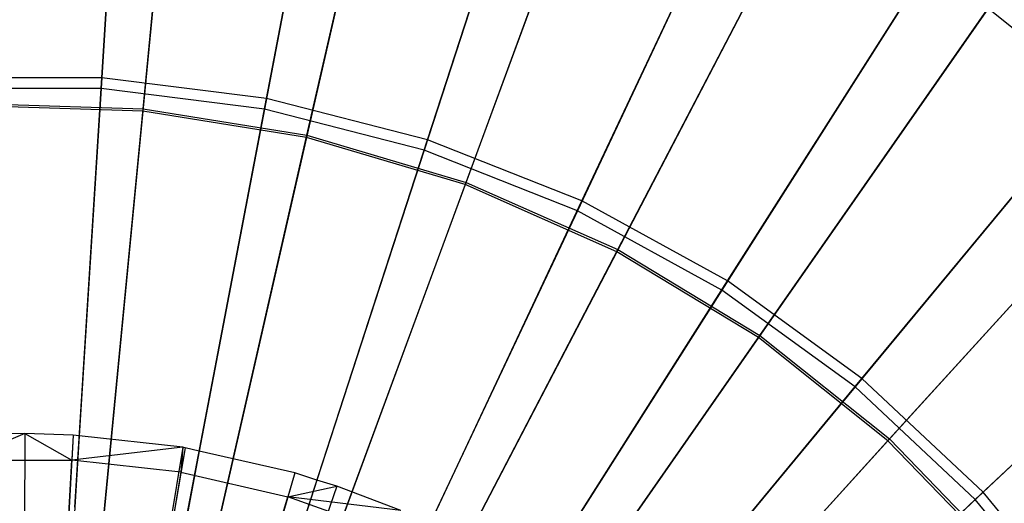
# Model space of a CAD drawing. Extents: x 0.2 to 40.1, y -6.7 to 6.7.
# Tile 365 of 516: x 29.6 to 30.5, y -2.6 to -2.2. Entities that reach past the tile are written whole.
import ezdxf

# ---------------------------------------------------------------- set-up
doc = ezdxf.new("R2010")
doc.units = 0
doc.header["$MEASUREMENT"] = 0
doc.layers.get('0').update_dxf_attribs({"color": 13, "linetype": 'CONTINUOUS'})

# ---------------------------------------------------------------- blocks, each defined once
blk = doc.blocks.new('SNOWBALL_XIV_PM3_STL')
at = {"color": 0}
for p, q in [((29.71188, -2.23724, 13.96279), (29.73505, -1.86889, 14.12679)), ((29.71188, -2.23724, 13.96279), (29.73505, -1.86889, 14.12679)), ((29.73448, -1.87805, 19.7151), (29.71127, -2.24693, 19.87789)), ((29.73448, -1.87805, 19.7151), (29.71127, -2.24693, 19.87789)), ((29.86005, -2.25596, 13.96279), (29.92921, -1.89342, 14.12679)), ((29.86005, -2.25596, 13.96279), (29.92921, -1.89342, 14.12679)), ((29.92749, -1.90243, 19.7151), (29.85823, -2.2655, 19.87789)), ((29.92749, -1.90243, 19.7151), (29.85823, -2.2655, 19.87789)), ((29.78345, -1.90812, 19.67001), (29.74881, -2.26727, 19.83322)), ((29.78345, -1.90812, 19.67001), (29.74881, -2.26727, 19.83322)), ((29.74901, -2.26513, 14.00925), (29.78365, -1.90609, 14.17273)), ((29.74901, -2.26513, 14.00925), (29.78365, -1.90609, 14.17273)), ((29.89631, -2.28894, 14.00925), (29.97658, -1.93728, 14.17273)), ((29.89631, -2.28894, 14.00925), (29.97658, -1.93728, 14.17273)), ((29.97612, -1.93927, 19.67001), (29.89583, -2.29104, 19.83322)), ((29.97612, -1.93927, 19.67001), (29.89583, -2.29104, 19.83322)), ((30.00471, -2.2931, 13.96279), (30.11876, -1.94209, 14.12679)), ((30.00471, -2.2931, 13.96279), (30.11876, -1.94209, 14.12679)), ((30.11593, -1.95081, 19.7151), (30.00171, -2.30233, 19.87789)), ((30.11593, -1.95081, 19.7151), (30.00171, -2.30233, 19.87789)), ((30.16323, -1.9948, 19.67001), (30.03861, -2.33342, 19.83322)), ((30.16323, -1.9948, 19.67001), (30.03861, -2.33342, 19.83322)), ((30.03936, -2.3314, 14.00925), (30.16393, -1.99289, 14.17273)), ((30.03936, -2.3314, 14.00925), (30.16393, -1.99289, 14.17273)), ((30.14357, -2.34808, 13.96279), (30.30072, -2.01413, 14.12679)), ((30.14357, -2.34808, 13.96279), (30.30072, -2.01413, 14.12679)), ((30.29681, -2.02243, 19.7151), (30.13944, -2.35687, 19.87789)), ((30.29681, -2.02243, 19.7151), (30.13944, -2.35687, 19.87789)), ((30.34169, -2.0738, 19.67001), (30.1748, -2.3937, 19.83322)), ((30.34169, -2.0738, 19.67001), (30.1748, -2.3937, 19.83322)), ((30.17579, -2.39179, 14.00925), (30.34263, -2.072, 14.17273)), ((30.17579, -2.39179, 14.00925), (30.34263, -2.072, 14.17273)), ((30.27445, -2.42003, 13.96279), (30.47221, -2.10841, 14.12679)), ((30.27445, -2.42003, 13.96279), (30.47221, -2.10841, 14.12679)), ((30.4673, -2.11615, 19.7151), (30.26925, -2.42823, 19.87789)), ((30.4673, -2.11615, 19.7151), (30.26925, -2.42823, 19.87789)), ((30.50859, -2.17497, 19.67001), (30.30216, -2.47091, 19.83322)), ((30.50859, -2.17497, 19.67001), (30.30216, -2.47091, 19.83322)), ((30.30339, -2.46914, 14.00925), (30.50975, -2.17331, 14.17273)), ((30.30339, -2.46914, 14.00925), (30.50975, -2.17331, 14.17273)), ((30.66118, -2.29666, 19.67001), (30.50859, -2.17497, 19.67001)), ((30.66118, -2.29666, 19.67001), (30.50859, -2.17497, 19.67001)), ((30.62469, -2.23051, 19.7151), (30.38909, -2.5153, 19.87789)), ((30.62469, -2.23051, 19.7151), (30.38909, -2.5153, 19.87789)), ((30.39528, -2.50782, 13.96279), (30.63054, -2.22344, 14.12679)), ((30.39528, -2.50782, 13.96279), (30.63054, -2.22344, 14.12679)), ((29.71188, -2.23724, 13.96279), (29.56253, -2.23724, 13.96279)), ((29.71188, -2.23724, 13.96279), (29.56253, -2.23724, 13.96279)), ((29.68758, -2.6235, 13.84734), (29.71188, -2.23724, 13.96279)), ((29.68758, -2.6235, 13.84734), (29.71188, -2.23724, 13.96279)), ((29.86005, -2.25596, 13.96279), (29.71188, -2.23724, 13.96279)), ((29.86005, -2.25596, 13.96279), (29.71188, -2.23724, 13.96279)), ((29.71127, -2.24693, 19.87789), (29.56314, -2.24693, 19.87789)), ((29.71127, -2.24693, 19.87789), (29.56314, -2.24693, 19.87789)), ((29.71127, -2.24693, 19.87789), (29.69161, -2.55937, 19.97047)), ((29.71127, -2.24693, 19.87789), (29.69161, -2.55937, 19.97047)), ((29.85823, -2.2655, 19.87789), (29.71127, -2.24693, 19.87789)), ((29.85823, -2.2655, 19.87789), (29.71127, -2.24693, 19.87789)), ((29.78753, -2.63613, 13.84734), (29.86005, -2.25596, 13.96279)), ((29.78753, -2.63613, 13.84734), (29.86005, -2.25596, 13.96279)), ((30.00471, -2.2931, 13.96279), (29.86005, -2.25596, 13.96279)), ((30.00471, -2.2931, 13.96279), (29.86005, -2.25596, 13.96279)), ((29.59988, -2.26034, 14.00925), (29.74901, -2.26513, 14.00925)), ((29.59988, -2.26034, 14.00925), (29.74901, -2.26513, 14.00925)), ((29.74881, -2.26727, 19.83322), (29.59995, -2.2625, 19.83322)), ((29.74881, -2.26727, 19.83322), (29.59995, -2.2625, 19.83322)), ((29.71267, -2.64192, 13.89288), (29.74901, -2.26513, 14.00925)), ((29.71267, -2.64192, 13.89288), (29.74901, -2.26513, 14.00925)), ((29.74901, -2.26513, 14.00925), (29.89631, -2.28894, 14.00925)), ((29.74901, -2.26513, 14.00925), (29.89631, -2.28894, 14.00925)), ((29.85823, -2.2655, 19.87789), (29.79956, -2.57308, 19.97048)), ((29.85823, -2.2655, 19.87789), (29.79956, -2.57308, 19.97048)), ((30.00171, -2.30233, 19.87789), (29.85823, -2.2655, 19.87789)), ((30.00171, -2.30233, 19.87789), (29.85823, -2.2655, 19.87789)), ((29.74881, -2.26727, 19.83322), (29.71245, -2.64414, 19.94931)), ((29.74881, -2.26727, 19.83322), (29.71245, -2.64414, 19.94931)), ((29.89583, -2.29104, 19.83322), (29.74881, -2.26727, 19.83322)), ((29.89583, -2.29104, 19.83322), (29.74881, -2.26727, 19.83322)), ((29.89583, -2.29104, 19.83322), (29.81158, -2.66017, 19.94931)), ((29.89583, -2.29104, 19.83322), (29.81158, -2.66017, 19.94931)), ((29.81208, -2.65799, 13.89288), (29.89631, -2.28894, 14.00925)), ((29.81208, -2.65799, 13.89288), (29.89631, -2.28894, 14.00925)), ((30.03861, -2.33342, 19.83322), (29.89583, -2.29104, 19.83322)), ((30.03861, -2.33342, 19.83322), (29.89583, -2.29104, 19.83322)), ((29.89631, -2.28894, 14.00925), (30.03936, -2.3314, 14.00925)), ((29.89631, -2.28894, 14.00925), (30.03936, -2.3314, 14.00925)), ((29.88511, -2.66118, 13.84734), (30.00471, -2.2931, 13.96279)), ((29.88511, -2.66118, 13.84734), (30.00471, -2.2931, 13.96279)), ((30.14357, -2.34808, 13.96279), (30.00471, -2.2931, 13.96279)), ((30.14357, -2.34808, 13.96279), (30.00471, -2.2931, 13.96279)), ((30.66118, -2.29666, 19.67001), (30.4186, -2.56377, 19.83322)), ((30.66118, -2.29666, 19.67001), (30.4186, -2.56377, 19.83322)), ((30.42005, -2.56217, 14.00925), (30.66255, -2.29515, 14.17273)), ((30.42005, -2.56217, 14.00925), (30.66255, -2.29515, 14.17273)), ((30.00171, -2.30233, 19.87789), (29.90525, -2.59921, 19.97034)), ((30.00171, -2.30233, 19.87789), (29.90525, -2.59921, 19.97034)), ((30.13944, -2.35687, 19.87789), (30.00171, -2.30233, 19.87789)), ((30.13944, -2.35687, 19.87789), (30.00171, -2.30233, 19.87789)), ((30.03861, -2.33342, 19.83322), (29.90785, -2.68874, 19.94931)), ((30.03861, -2.33342, 19.83322), (29.90785, -2.68874, 19.94931)), ((29.90862, -2.68664, 13.89288), (30.03936, -2.3314, 14.00925)), ((29.90862, -2.68664, 13.89288), (30.03936, -2.3314, 14.00925)), ((30.1748, -2.3937, 19.83322), (30.03861, -2.33342, 19.83322)), ((30.1748, -2.3937, 19.83322), (30.03861, -2.33342, 19.83322)), ((30.03936, -2.3314, 14.00925), (30.17579, -2.39179, 14.00925)), ((30.03936, -2.3314, 14.00925), (30.17579, -2.39179, 14.00925)), ((29.97879, -2.69827, 13.84734), (30.14357, -2.34808, 13.96279)), ((29.97879, -2.69827, 13.84734), (30.14357, -2.34808, 13.96279)), ((30.27445, -2.42003, 13.96279), (30.14357, -2.34808, 13.96279)), ((30.27445, -2.42003, 13.96279), (30.14357, -2.34808, 13.96279)), ((30.13944, -2.35687, 19.87789), (30.00662, -2.63911, 19.97031)), ((30.13944, -2.35687, 19.87789), (30.00662, -2.63911, 19.97031)), ((30.26925, -2.42823, 19.87789), (30.13944, -2.35687, 19.87789)), ((30.26925, -2.42823, 19.87789), (30.13944, -2.35687, 19.87789)), ((30.50415, -2.61006, 13.96279), (30.7732, -2.35741, 14.12679)), ((30.50415, -2.61006, 13.96279), (30.7732, -2.35741, 14.12679)), ((30.76651, -2.36368, 19.7151), (30.49707, -2.6167, 19.87789)), ((30.76651, -2.36368, 19.7151), (30.49707, -2.6167, 19.87789)), ((30.1748, -2.3937, 19.83322), (29.99967, -2.72939, 19.94931)), ((30.1748, -2.3937, 19.83322), (29.99967, -2.72939, 19.94931)), ((30.00071, -2.7274, 13.89288), (30.17579, -2.39179, 14.00925)), ((30.00071, -2.7274, 13.89288), (30.17579, -2.39179, 14.00925)), ((30.30216, -2.47091, 19.83322), (30.1748, -2.3937, 19.83322)), ((30.30216, -2.47091, 19.83322), (30.1748, -2.3937, 19.83322)), ((30.17579, -2.39179, 14.00925), (30.30339, -2.46914, 14.00925)), ((30.17579, -2.39179, 14.00925), (30.30339, -2.46914, 14.00925)), ((30.06707, -2.74681, 13.84734), (30.27445, -2.42003, 13.96279)), ((30.06707, -2.74681, 13.84734), (30.27445, -2.42003, 13.96279)), ((30.39528, -2.50782, 13.96279), (30.27445, -2.42003, 13.96279)), ((30.39528, -2.50782, 13.96279), (30.27445, -2.42003, 13.96279)), ((30.26925, -2.42823, 19.87789), (30.06167, -2.75532, 19.99207)), ((30.26925, -2.42823, 19.87789), (30.06167, -2.75532, 19.99207)), ((30.38909, -2.5153, 19.87789), (30.26925, -2.42823, 19.87789)), ((30.38909, -2.5153, 19.87789), (30.26925, -2.42823, 19.87789)), ((30.08682, -2.77961, 13.89288), (30.30339, -2.46914, 14.00925)), ((30.08682, -2.77961, 13.89288), (30.30339, -2.46914, 14.00925)), ((30.30339, -2.46914, 14.00925), (30.42005, -2.56217, 14.00925)), ((30.30339, -2.46914, 14.00925), (30.42005, -2.56217, 14.00925)), ((30.30216, -2.47091, 19.83322), (30.08554, -2.78145, 19.94931)), ((30.30216, -2.47091, 19.83322), (30.08554, -2.78145, 19.94931)), ((30.4186, -2.56377, 19.83322), (30.30216, -2.47091, 19.83322)), ((30.4186, -2.56377, 19.83322), (30.30216, -2.47091, 19.83322)), ((30.14858, -2.80602, 13.84734), (30.39528, -2.50782, 13.96279)), ((30.14858, -2.80602, 13.84734), (30.39528, -2.50782, 13.96279)), ((30.50415, -2.61006, 13.96279), (30.39528, -2.50782, 13.96279)), ((30.50415, -2.61006, 13.96279), (30.39528, -2.50782, 13.96279)), ((30.38909, -2.5153, 19.87789), (30.14215, -2.81379, 19.99207)), ((30.38909, -2.5153, 19.87789), (30.14215, -2.81379, 19.99207)), ((30.49707, -2.6167, 19.87789), (30.38909, -2.5153, 19.87789)), ((30.49707, -2.6167, 19.87789), (30.38909, -2.5153, 19.87789)), ((29.64284, -2.55734, 19.97075), (29.58513, -2.55886, 19.97075)), ((29.64284, -2.55734, 19.97075), (29.58513, -2.55886, 19.97075)), ((29.64284, -2.55734, 19.97075), (29.58646, -2.5813, 19.98124)), ((29.64284, -2.55734, 19.97075), (29.58646, -2.5813, 19.98124)), ((29.64284, -2.55734, 19.97075), (29.63834, -3.26402, 20.18729)), ((29.64284, -2.55734, 19.97075), (29.63834, -3.26402, 20.18729)), ((29.68627, -2.55869, 19.97075), (29.64284, -2.55734, 19.97075)), ((29.64284, -2.55734, 19.97075), (29.68503, -2.58113, 19.98124)), ((29.64284, -2.55734, 19.97075), (29.68503, -2.58113, 19.98124)), ((29.68627, -2.55869, 19.97075), (29.64284, -2.55734, 19.97075)), ((29.68627, -2.55869, 19.97075), (29.64713, -3.26429, 20.18729)), ((29.68627, -2.55869, 19.97075), (29.64713, -3.26429, 20.18729)), ((29.68627, -2.55869, 19.97075), (29.68503, -2.58113, 19.98124)), ((29.68627, -2.55869, 19.97075), (29.68503, -2.58113, 19.98124)), ((29.69161, -2.55937, 19.97047), (29.68627, -2.55869, 19.97075)), ((29.69161, -2.55937, 19.97047), (29.68627, -2.55869, 19.97075)), ((29.69161, -2.55937, 19.97047), (29.68694, -2.63356, 19.99207)), ((29.69161, -2.55937, 19.97047), (29.68694, -2.63356, 19.99207)), ((29.78486, -2.56972, 19.97075), (29.69161, -2.55937, 19.97047)), ((29.78486, -2.56972, 19.97075), (29.69161, -2.55937, 19.97047)), ((30.4186, -2.56377, 19.83322), (30.16405, -2.84405, 19.94931)), ((30.4186, -2.56377, 19.83322), (30.16405, -2.84405, 19.94931)), ((30.16556, -2.8424, 13.89288), (30.42005, -2.56217, 14.00925)), ((30.16556, -2.8424, 13.89288), (30.42005, -2.56217, 14.00925)), ((30.52221, -2.67076, 19.83322), (30.4186, -2.56377, 19.83322)), ((30.52221, -2.67076, 19.83322), (30.4186, -2.56377, 19.83322)), ((30.42005, -2.56217, 14.00925), (30.52385, -2.66936, 14.00925)), ((30.42005, -2.56217, 14.00925), (30.52385, -2.66936, 14.00925)), ((29.78486, -2.56972, 19.97075), (29.66706, -3.26653, 20.18729)), ((29.78486, -2.56972, 19.97075), (29.66706, -3.26653, 20.18729)), ((29.78678, -2.57005, 19.97075), (29.66706, -3.26653, 20.18729)), ((29.78678, -2.57005, 19.97075), (29.66706, -3.26653, 20.18729)), ((29.78486, -2.56972, 19.97075), (29.68503, -2.58113, 19.98124)), ((29.78486, -2.56972, 19.97075), (29.68503, -2.58113, 19.98124)), ((29.78486, -2.56972, 19.97075), (29.78298, -2.5922, 19.98124)), ((29.78486, -2.56972, 19.97075), (29.78298, -2.5922, 19.98124)), ((29.78678, -2.57005, 19.97075), (29.78298, -2.5922, 19.98124)), ((29.78678, -2.57005, 19.97075), (29.78298, -2.5922, 19.98124)), ((29.78678, -2.57005, 19.97075), (29.78486, -2.56972, 19.97075)), ((29.78678, -2.57005, 19.97075), (29.78486, -2.56972, 19.97075)), ((29.79956, -2.57308, 19.97048), (29.78564, -2.64603, 19.99207)), ((29.79956, -2.57308, 19.97048), (29.78564, -2.64603, 19.99207)), ((29.79956, -2.57308, 19.97048), (29.78678, -2.57005, 19.97075)), ((29.79956, -2.57308, 19.97048), (29.78678, -2.57005, 19.97075)), ((29.88533, -2.59279, 19.97075), (29.79956, -2.57308, 19.97048)), ((29.88533, -2.59279, 19.97075), (29.79956, -2.57308, 19.97048)), ((29.58646, -2.5813, 19.98124), (29.68503, -2.58113, 19.98124)), ((29.58646, -2.5813, 19.98124), (29.68503, -2.58113, 19.98124)), ((29.67805, -2.70698, 20.03531), (29.68503, -2.58113, 19.98124)), ((29.67805, -2.70698, 20.03531), (29.68503, -2.58113, 19.98124)), ((29.78298, -2.5922, 19.98124), (29.68503, -2.58113, 19.98124)), ((29.78298, -2.5922, 19.98124), (29.68503, -2.58113, 19.98124)), ((29.88533, -2.59279, 19.97075), (29.68738, -3.27119, 20.18729)), ((29.88533, -2.59279, 19.97075), (29.68738, -3.27119, 20.18729)), ((29.78298, -2.5922, 19.98124), (29.7617, -2.71643, 20.03531)), ((29.78298, -2.5922, 19.98124), (29.7617, -2.71643, 20.03531)), ((29.78298, -2.5922, 19.98124), (29.87903, -2.61437, 19.98124)), ((29.78298, -2.5922, 19.98124), (29.87903, -2.61437, 19.98124)), ((29.88533, -2.59279, 19.97075), (29.87903, -2.61437, 19.98124)), ((29.88533, -2.59279, 19.97075), (29.87903, -2.61437, 19.98124)), ((29.90525, -2.59921, 19.97034), (29.88533, -2.59279, 19.97075)), ((29.90525, -2.59921, 19.97034), (29.88533, -2.59279, 19.97075)), ((29.90525, -2.59921, 19.97034), (29.882, -2.67077, 19.99207)), ((29.90525, -2.59921, 19.97034), (29.882, -2.67077, 19.99207)), ((29.92305, -2.60472, 19.97075), (29.90525, -2.59921, 19.97034)), ((29.92305, -2.60472, 19.97075), (29.90525, -2.59921, 19.97034)), ((29.92305, -2.60472, 19.97075), (29.69501, -3.2736, 20.18729)), ((29.92305, -2.60472, 19.97075), (29.69501, -3.2736, 20.18729)), ((29.87903, -2.61437, 19.98124), (29.92305, -2.60472, 19.97075)), ((29.87903, -2.61437, 19.98124), (29.92305, -2.60472, 19.97075)), ((29.98065, -2.62661, 19.97075), (29.92305, -2.60472, 19.97075)), ((29.98065, -2.62661, 19.97075), (29.92305, -2.60472, 19.97075)), ((30.22202, -2.87499, 13.84734), (30.50415, -2.61006, 13.96279)), ((30.22202, -2.87499, 13.84734), (30.50415, -2.61006, 13.96279)), ((30.59935, -2.72513, 13.96279), (30.50415, -2.61006, 13.96279)), ((30.59935, -2.72513, 13.96279), (30.50415, -2.61006, 13.96279)), ((29.84373, -2.73536, 20.03531), (29.87903, -2.61437, 19.98124)), ((29.84373, -2.73536, 20.03531), (29.87903, -2.61437, 19.98124)), ((29.97193, -2.64734, 19.98124), (29.87903, -2.61437, 19.98124)), ((29.98065, -2.62661, 19.97075), (29.87903, -2.61437, 19.98124)), ((29.97193, -2.64734, 19.98124), (29.87903, -2.61437, 19.98124)), ((29.98065, -2.62661, 19.97075), (29.87903, -2.61437, 19.98124)), ((30.49707, -2.6167, 19.87789), (30.21467, -2.88189, 19.99207)), ((30.49707, -2.6167, 19.87789), (30.21467, -2.88189, 19.99207)), ((30.5915, -2.73084, 19.87789), (30.49707, -2.6167, 19.87789)), ((30.5915, -2.73084, 19.87789), (30.49707, -2.6167, 19.87789))]:
    blk.add_line(p, q, dxfattribs=at)
blk = doc.blocks.new('GRUPUJ_1')
at = {"color": 0}
blk.add_blockref('SNOWBALL_XIV_PM3_STL', (-0.20617, 6.65964, -0.51186), dxfattribs=at)

msp = doc.modelspace()

# ---------------------------------------------------------------- block references
at = {"color": 0}
msp.add_blockref('GRUPUJ_1', (0.20617, -6.65964, 0.51186), dxfattribs=at)

doc.saveas('drawing.dxf')
